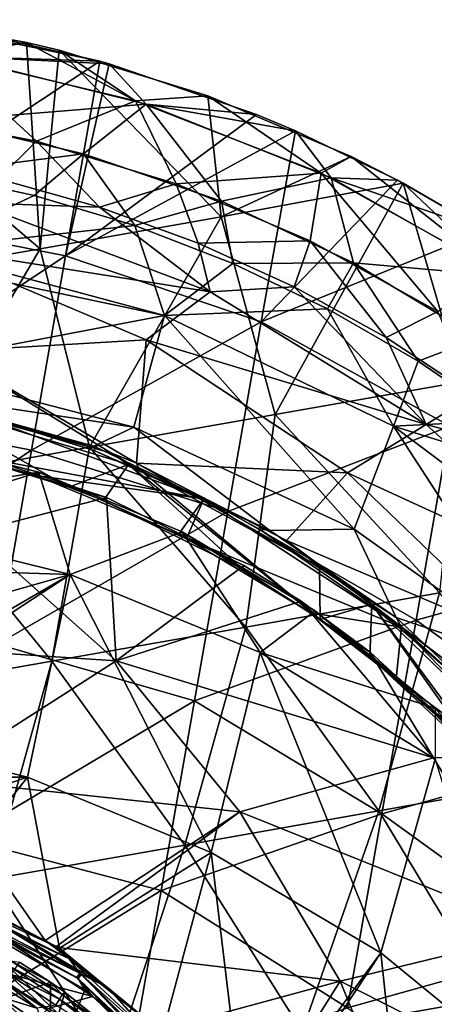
# Model space of a CAD drawing. Extents: x -65 to 803, y -691 to 80.
# Tile 280 of 281: x 753 to 771, y -98 to -56. Entities that reach past the tile are written whole.
import ezdxf

# ---------------------------------------------------------------- set-up
doc = ezdxf.new("R2010")
doc.units = 0
doc.header["$LTSCALE"] = 101.851852
for name, color, linetype in [('180', 7, 'CONTINUOUS'), ('182', 7, 'CONTINUOUS'), ('195', 7, 'CONTINUOUS'), ('196', 7, 'CONTINUOUS'), ('197', 7, 'CONTINUOUS'), ('228', 7, 'CONTINUOUS'), ('229', 7, 'CONTINUOUS'), ('230', 7, 'CONTINUOUS'), ('233', 7, 'CONTINUOUS'), ('241', 7, 'CONTINUOUS'), ('251', 7, 'CONTINUOUS'), ('253', 7, 'CONTINUOUS'), ('254', 7, 'CONTINUOUS'), ('256', 7, 'CONTINUOUS'), ('267', 7, 'CONTINUOUS'), ('310', 7, 'CONTINUOUS'), ('311', 7, 'CONTINUOUS'), ('312', 7, 'CONTINUOUS'), ('315', 7, 'CONTINUOUS'), ('323', 7, 'CONTINUOUS'), ('333', 7, 'CONTINUOUS'), ('335', 7, 'CONTINUOUS'), ('336', 7, 'CONTINUOUS'), ('338', 7, 'CONTINUOUS'), ('349', 7, 'CONTINUOUS')]:
    doc.layers.add(name, color=color, linetype=linetype)

msp = doc.modelspace()

# ---------------------------------------------------------------- linework, layer by layer
at = {"layer": '180', "color": 7, "linetype": 'CONTINUOUS'}
for points in [[(754.284, -98.248, -51.628), (751.953, -97.079, -54.253), (752.079, -96.803, -51.628), (754.284, -98.248, -51.628)], [(754.395, -98.041, -48.995), (752.079, -96.803, -51.628), (752.166, -96.584, -48.995), (754.395, -98.041, -48.995)], [(754.284, -98.248, -51.628), (752.079, -96.803, -51.628), (754.395, -98.041, -48.995), (754.284, -98.248, -51.628)], [(754.395, -98.041, -48.995), (752.166, -96.584, -48.995), (753.9, -97.512, -46.7), (754.395, -98.041, -48.995)], [(753.9, -97.512, -46.7), (752.166, -96.584, -48.995), (752.549, -96.642, -46.7), (753.9, -97.512, -46.7)], [(751.695, -97.357, -56.867), (751.953, -97.079, -54.253), (753.621, -98.599, -56.867), (751.695, -97.357, -56.867)], [(751.953, -97.079, -54.253), (754.129, -98.509, -54.253), (753.621, -98.599, -56.867), (751.953, -97.079, -54.253)], [(754.129, -98.509, -54.253), (751.953, -97.079, -54.253), (754.284, -98.248, -51.628), (754.129, -98.509, -54.253)], [(754.521, -97.952, -46.7), (754.395, -98.041, -48.995), (753.9, -97.512, -46.7), (754.521, -97.952, -46.7)], [(756.468, -99.711, -48.995), (754.284, -98.248, -51.628), (754.395, -98.041, -48.995), (756.468, -99.711, -48.995)], [(756.377, -99.436, -46.7), (754.395, -98.041, -48.995), (754.521, -97.952, -46.7), (756.377, -99.436, -46.7)], [(756.468, -99.711, -48.995), (754.395, -98.041, -48.995), (756.537, -99.577, -46.7), (756.468, -99.711, -48.995)], [(756.537, -99.577, -46.7), (754.395, -98.041, -48.995), (756.377, -99.436, -46.7), (756.537, -99.577, -46.7)], [(756.335, -99.904, -51.628), (754.129, -98.509, -54.253), (754.284, -98.248, -51.628), (756.335, -99.904, -51.628)], [(756.335, -99.904, -51.628), (754.284, -98.248, -51.628), (756.468, -99.711, -48.995), (756.335, -99.904, -51.628)]]:
    msp.add_3dface(points, dxfattribs=at)
at = {"layer": '182', "color": 7, "linetype": 'CONTINUOUS'}
for points in [[(753.9, -97.512, -46.7), (752.549, -96.642, -46.7), (751.246, -98.441, -46.7), (753.9, -97.512, -46.7)], [(753.9, -97.512, -46.7), (751.246, -98.441, -46.7), (753.888, -100.148, -46.7), (753.9, -97.512, -46.7)], [(754.521, -97.952, -46.7), (753.9, -97.512, -46.7), (753.888, -100.148, -46.7), (754.521, -97.952, -46.7)], [(756.377, -99.436, -46.7), (754.521, -97.952, -46.7), (753.888, -100.148, -46.7), (756.377, -99.436, -46.7)], [(751.246, -98.441, -46.7), (751.246, -100.95, -46.7), (753.888, -100.148, -46.7), (751.246, -98.441, -46.7)]]:
    msp.add_3dface(points, dxfattribs=at)
at = {"layer": '195', "color": 7, "linetype": 'CONTINUOUS'}
for points in [[(751.09, -97.272, -57.456), (751.695, -97.357, -56.867), (753.302, -98.65, -57.456), (751.09, -97.272, -57.456)], [(751.09, -97.272, -57.456), (753.302, -98.65, -57.456), (751.706, -98.146, -57.9), (751.09, -97.272, -57.456)], [(751.695, -97.357, -56.867), (753.621, -98.599, -56.867), (753.302, -98.65, -57.456), (751.695, -97.357, -56.867)], [(751.706, -98.146, -57.9), (753.302, -98.65, -57.456), (753.649, -99.45, -57.9), (751.706, -98.146, -57.9)]]:
    msp.add_3dface(points, dxfattribs=at)
at = {"layer": '196', "color": 7, "linetype": 'CONTINUOUS'}
for points in [[(751.177, -98.2, -59.7), (751.706, -98.146, -57.9), (753.028, -99.391, -59.7), (751.177, -98.2, -59.7)], [(751.706, -98.146, -57.9), (753.649, -99.45, -57.9), (753.028, -99.391, -59.7), (751.706, -98.146, -57.9)]]:
    msp.add_3dface(points, dxfattribs=at)
at = {"layer": '197', "color": 7, "linetype": 'CONTINUOUS'}
msp.add_3dface([(751.177, -98.2, -59.7), (753.028, -99.391, -59.7), (750.847, -98.562, -60.548), (751.177, -98.2, -59.7)], dxfattribs=at)
at = {"layer": '228', "color": 7, "linetype": 'CONTINUOUS'}
for points in [[(755.385, -97.85, 150.1), (749.51, -94.409, 150.1), (754.786, -99.412, 150.1), (755.385, -97.85, 150.1)], [(754.786, -99.412, 150.1), (749.51, -94.409, 150.1), (751.037, -96.928, 150.1), (754.786, -99.412, 150.1)], [(757.116, -99.291, 150.1), (755.385, -97.85, 150.1), (754.786, -99.412, 150.1), (757.116, -99.291, 150.1)]]:
    msp.add_3dface(points, dxfattribs=at)
at = {"layer": '229', "color": 7, "linetype": 'CONTINUOUS'}
for points in [[(747.692, -93.21, 132.337), (747.617, -93.431, 141.223), (755.103, -97.347, 141.223), (747.692, -93.21, 132.337)], [(747.617, -93.431, 141.223), (749.51, -94.409, 150.1), (755.103, -97.347, 141.223), (747.617, -93.431, 141.223)], [(755.241, -97.16, 132.337), (749.427, -93.617, 123.451), (747.692, -93.21, 132.337), (755.241, -97.16, 132.337)], [(755.241, -97.16, 132.337), (747.692, -93.21, 132.337), (755.103, -97.347, 141.223), (755.241, -97.16, 132.337)], [(749.007, -93.38, 121.076), (749.427, -93.617, 123.451), (753.659, -95.691, 119.851), (749.007, -93.38, 121.076)], [(749.427, -93.617, 123.451), (756.382, -97.746, 123.451), (753.659, -95.691, 119.851), (749.427, -93.617, 123.451)], [(756.382, -97.746, 123.451), (749.427, -93.617, 123.451), (755.241, -97.16, 132.337), (756.382, -97.746, 123.451)], [(749.51, -94.409, 150.1), (755.385, -97.85, 150.1), (755.103, -97.347, 141.223), (749.51, -94.409, 150.1)], [(753.659, -95.691, 119.851), (756.382, -97.746, 123.451), (754.118, -95.981, 119.74), (753.659, -95.691, 119.851)], [(754.118, -95.981, 119.74), (756.382, -97.746, 123.451), (758.639, -99.604, 118.729), (754.118, -95.981, 119.74)], [(755.241, -97.16, 132.337), (755.103, -97.347, 141.223), (761.068, -103.33, 141.223), (755.241, -97.16, 132.337)], [(761.256, -103.192, 132.337), (756.382, -97.746, 123.451), (755.241, -97.16, 132.337), (761.256, -103.192, 132.337)], [(761.256, -103.192, 132.337), (755.241, -97.16, 132.337), (761.068, -103.33, 141.223), (761.256, -103.192, 132.337)], [(755.385, -97.85, 150.1), (757.116, -99.291, 150.1), (755.103, -97.347, 141.223), (755.385, -97.85, 150.1)], [(757.116, -99.291, 150.1), (760.241, -102.628, 150.1), (755.103, -97.347, 141.223), (757.116, -99.291, 150.1)], [(755.103, -97.347, 141.223), (760.241, -102.628, 150.1), (761.068, -103.33, 141.223), (755.103, -97.347, 141.223)], [(756.382, -97.746, 123.451), (761.884, -103.674, 123.451), (758.639, -99.604, 118.729), (756.382, -97.746, 123.451)], [(761.884, -103.674, 123.451), (756.382, -97.746, 123.451), (761.256, -103.192, 132.337), (761.884, -103.674, 123.451)]]:
    msp.add_3dface(points, dxfattribs=at)
at = {"layer": '230', "color": 7, "linetype": 'CONTINUOUS'}
for points in [[(751.618, -62.527, 57.492), (750.571, -63.573, 67.886), (756.023, -63.756, 57.495), (751.618, -62.527, 57.492)], [(750.571, -63.573, 67.886), (748.47, -65.492, 79.32), (760.843, -67.449, 69.123), (750.571, -63.573, 67.886)], [(750.571, -63.573, 67.886), (760.843, -67.449, 69.123), (756.023, -63.756, 57.495), (750.571, -63.573, 67.886)], [(756.023, -63.756, 57.495), (760.843, -67.449, 69.123), (760.328, -65.325, 57.497), (756.023, -63.756, 57.495)], [(748.47, -65.492, 79.32), (749.353, -70.042, 91.706), (758.061, -69.54, 81.429), (748.47, -65.492, 79.32)], [(748.47, -65.492, 79.32), (758.061, -69.54, 81.429), (760.843, -67.449, 69.123), (748.47, -65.492, 79.32)], [(760.328, -65.325, 57.497), (760.843, -67.449, 69.123), (764.5, -67.225, 57.499), (760.328, -65.325, 57.497)], [(760.843, -67.449, 69.123), (770.256, -73.222, 70.092), (764.5, -67.225, 57.499), (760.843, -67.449, 69.123)], [(764.5, -67.225, 57.499), (770.256, -73.222, 70.092), (768.504, -69.437, 57.501), (764.5, -67.225, 57.499)], [(760.843, -67.449, 69.123), (758.061, -69.54, 81.429), (770.256, -73.222, 70.092), (760.843, -67.449, 69.123)], [(768.504, -69.437, 57.501), (770.256, -73.222, 70.092), (772.313, -71.945, 57.502), (768.504, -69.437, 57.501)], [(749.353, -70.042, 91.706), (757.638, -74.914, 94.328), (758.061, -69.54, 81.429), (749.353, -70.042, 91.706)], [(758.061, -69.54, 81.429), (757.638, -74.914, 94.328), (766.831, -75.335, 83.15), (758.061, -69.54, 81.429)], [(758.061, -69.54, 81.429), (766.831, -75.335, 83.15), (770.256, -73.222, 70.092), (758.061, -69.54, 81.429)], [(756.526, -74.458, 94.586), (749.353, -70.042, 91.706), (747.305, -71.829, 96.873), (756.526, -74.458, 94.586)], [(757.638, -74.914, 94.328), (749.353, -70.042, 91.706), (756.526, -74.458, 94.586), (757.638, -74.914, 94.328)], [(772.313, -71.945, 57.502), (770.256, -73.222, 70.092), (775.923, -74.745, 57.504), (772.313, -71.945, 57.502)], [(770.256, -73.222, 70.092), (766.831, -75.335, 83.15), (778.444, -80.67, 70.817), (770.256, -73.222, 70.092)], [(770.256, -73.222, 70.092), (778.444, -80.67, 70.817), (775.923, -74.745, 57.504), (770.256, -73.222, 70.092)], [(749.82, -74.277, 99.715), (750.489, -77.927, 104.899), (756.338, -76.4, 98.143), (749.82, -74.277, 99.715)], [(766.831, -75.335, 83.15), (757.638, -74.914, 94.328), (764.163, -78.282, 92.891), (766.831, -75.335, 83.15)], [(774.441, -82.652, 84.486), (766.831, -75.335, 83.15), (764.163, -78.282, 92.891), (774.441, -82.652, 84.486)], [(766.831, -75.335, 83.15), (774.441, -82.652, 84.486), (778.444, -80.67, 70.817), (766.831, -75.335, 83.15)], [(750.489, -77.927, 104.899), (756.746, -83.521, 107.414), (756.338, -76.4, 98.143), (750.489, -77.927, 104.899)], [(756.338, -76.4, 98.143), (756.746, -83.521, 107.414), (762.318, -79.36, 96.82), (756.338, -76.4, 98.143)], [(756.746, -83.521, 107.414), (750.489, -77.927, 104.899), (742.914, -82.6, 114.623), (756.746, -83.521, 107.414)], [(771.369, -83.702, 91.474), (774.441, -82.652, 84.486), (764.163, -78.282, 92.891), (771.369, -83.702, 91.474)], [(762.318, -79.36, 96.82), (756.746, -83.521, 107.414), (764.804, -80.926, 96.303), (762.318, -79.36, 96.82)], [(764.804, -80.926, 96.303), (756.746, -83.521, 107.414), (770.573, -87.736, 97.905), (764.804, -80.926, 96.303)], [(764.804, -80.926, 96.303), (770.573, -87.736, 97.905), (767.816, -83.138, 95.705), (764.804, -80.926, 96.303)], [(748.726, -88.662, 117.605), (756.746, -83.521, 107.414), (742.914, -82.6, 114.623), (748.726, -88.662, 117.605)], [(767.816, -83.138, 95.705), (770.573, -87.736, 97.905), (772.787, -87.729, 94.79), (767.816, -83.138, 95.705)], [(762.13, -90.091, 109.402), (756.746, -83.521, 107.414), (748.726, -88.662, 117.605), (762.13, -90.091, 109.402)], [(756.746, -83.521, 107.414), (762.13, -90.091, 109.402), (770.573, -87.736, 97.905), (756.746, -83.521, 107.414)], [(770.573, -87.736, 97.905), (762.13, -90.091, 109.402), (775.213, -95.353, 99.099), (770.573, -87.736, 97.905)], [(770.573, -87.736, 97.905), (775.213, -95.353, 99.099), (772.787, -87.729, 94.79), (770.573, -87.736, 97.905)], [(749.007, -93.38, 121.076), (753.659, -95.691, 119.851), (748.726, -88.662, 117.605), (749.007, -93.38, 121.076)], [(753.659, -95.691, 119.851), (762.13, -90.091, 109.402), (748.726, -88.662, 117.605), (753.659, -95.691, 119.851)], [(753.659, -95.691, 119.851), (754.118, -95.981, 119.74), (762.13, -90.091, 109.402), (753.659, -95.691, 119.851)], [(754.118, -95.981, 119.74), (766.511, -97.473, 110.866), (762.13, -90.091, 109.402), (754.118, -95.981, 119.74)], [(762.13, -90.091, 109.402), (766.511, -97.473, 110.866), (775.213, -95.353, 99.099), (762.13, -90.091, 109.402)], [(775.213, -95.353, 99.099), (766.511, -97.473, 110.866), (778.618, -103.62, 99.912), (775.213, -95.353, 99.099)], [(754.118, -95.981, 119.74), (758.639, -99.604, 118.729), (766.511, -97.473, 110.866), (754.118, -95.981, 119.74)], [(758.639, -99.604, 118.729), (762.333, -104.084, 118.032), (766.511, -97.473, 110.866), (758.639, -99.604, 118.729)], [(762.333, -104.084, 118.032), (769.783, -105.474, 111.78), (766.511, -97.473, 110.866), (762.333, -104.084, 118.032)], [(766.511, -97.473, 110.866), (769.783, -105.474, 111.78), (778.618, -103.62, 99.912), (766.511, -97.473, 110.866)]]:
    msp.add_3dface(points, dxfattribs=at)
at = {"layer": '233', "color": 7, "linetype": 'CONTINUOUS'}
for points in [[(749.82, -74.277, 99.715), (756.338, -76.4, 98.143), (749.756, -74.44, 99.619), (749.82, -74.277, 99.715)], [(749.756, -74.44, 99.619), (756.338, -76.4, 98.143), (754.694, -75.95, 98.414), (749.756, -74.44, 99.619)], [(754.694, -75.95, 98.414), (756.338, -76.4, 98.143), (756.195, -76.531, 98.063), (754.694, -75.95, 98.414)], [(756.338, -76.4, 98.143), (762.318, -79.36, 96.82), (756.195, -76.531, 98.063), (756.338, -76.4, 98.143)], [(756.195, -76.531, 98.063), (762.318, -79.36, 96.82), (762.257, -79.527, 96.718), (756.195, -76.531, 98.063)], [(762.318, -79.36, 96.82), (764.804, -80.926, 96.303), (762.257, -79.527, 96.718), (762.318, -79.36, 96.82)], [(762.257, -79.527, 96.718), (764.804, -80.926, 96.303), (765.638, -81.717, 96.018), (762.257, -79.527, 96.718)], [(764.804, -80.926, 96.303), (767.816, -83.138, 95.705), (765.638, -81.717, 96.018), (764.804, -80.926, 96.303)], [(765.638, -81.717, 96.018), (767.816, -83.138, 95.705), (767.797, -83.348, 95.592), (765.638, -81.717, 96.018)], [(767.816, -83.138, 95.705), (772.787, -87.729, 94.79), (767.797, -83.348, 95.592), (767.816, -83.138, 95.705)], [(767.797, -83.348, 95.592), (772.787, -87.729, 94.79), (772.727, -87.922, 94.685), (767.797, -83.348, 95.592)]]:
    msp.add_3dface(points, dxfattribs=at)
at = {"layer": '241', "color": 7, "linetype": 'CONTINUOUS'}
for points in [[(756.526, -74.458, 94.586), (747.305, -71.829, 96.873), (747.94, -72.129, 96.604), (756.526, -74.458, 94.586)], [(757.293, -74.963, 94.302), (756.526, -74.458, 94.586), (747.94, -72.129, 96.604), (757.293, -74.963, 94.302)], [(757.638, -74.914, 94.328), (756.526, -74.458, 94.586), (757.734, -75.15, 94.2), (757.638, -74.914, 94.328)], [(757.734, -75.15, 94.2), (756.526, -74.458, 94.586), (757.293, -74.963, 94.302), (757.734, -75.15, 94.2)], [(764.163, -78.282, 92.891), (757.638, -74.914, 94.328), (765.608, -79.425, 92.485), (764.163, -78.282, 92.891)], [(765.608, -79.425, 92.485), (757.638, -74.914, 94.328), (757.734, -75.15, 94.2), (765.608, -79.425, 92.485)], [(771.369, -83.702, 91.474), (764.163, -78.282, 92.891), (767.89, -81.05, 92.026), (771.369, -83.702, 91.474)], [(767.89, -81.05, 92.026), (764.163, -78.282, 92.891), (765.608, -79.425, 92.485), (767.89, -81.05, 92.026)], [(772.623, -85.134, 91.14), (771.369, -83.702, 91.474), (767.89, -81.05, 92.026), (772.623, -85.134, 91.14)]]:
    msp.add_3dface(points, dxfattribs=at)
at = {"layer": '251', "color": 7, "linetype": 'CONTINUOUS'}
for points in [[(749.756, -74.44, 99.619), (754.694, -75.95, 98.414), (747.94, -72.129, 96.604), (749.756, -74.44, 99.619)], [(754.694, -75.95, 98.414), (757.293, -74.963, 94.302), (747.94, -72.129, 96.604), (754.694, -75.95, 98.414)], [(754.694, -75.95, 98.414), (756.195, -76.531, 98.063), (757.293, -74.963, 94.302), (754.694, -75.95, 98.414)], [(756.195, -76.531, 98.063), (762.257, -79.527, 96.718), (757.293, -74.963, 94.302), (756.195, -76.531, 98.063)], [(762.257, -79.527, 96.718), (765.638, -81.717, 96.018), (757.293, -74.963, 94.302), (762.257, -79.527, 96.718)], [(765.638, -81.717, 96.018), (757.734, -75.15, 94.2), (757.293, -74.963, 94.302), (765.638, -81.717, 96.018)], [(765.638, -81.717, 96.018), (765.608, -79.425, 92.485), (757.734, -75.15, 94.2), (765.638, -81.717, 96.018)], [(765.638, -81.717, 96.018), (767.89, -81.05, 92.026), (765.608, -79.425, 92.485), (765.638, -81.717, 96.018)], [(765.638, -81.717, 96.018), (767.797, -83.348, 95.592), (767.89, -81.05, 92.026), (765.638, -81.717, 96.018)], [(767.797, -83.348, 95.592), (772.727, -87.922, 94.685), (767.89, -81.05, 92.026), (767.797, -83.348, 95.592)], [(772.727, -87.922, 94.685), (774.07, -89.426, 94.455), (767.89, -81.05, 92.026), (772.727, -87.922, 94.685)], [(774.07, -89.426, 94.455), (776.319, -89.201, 90.515), (767.89, -81.05, 92.026), (774.07, -89.426, 94.455)], [(776.319, -89.201, 90.515), (772.623, -85.134, 91.14), (767.89, -81.05, 92.026), (776.319, -89.201, 90.515)]]:
    msp.add_3dface(points, dxfattribs=at)
at = {"layer": '253', "color": 7, "linetype": 'CONTINUOUS'}
for points in [[(747.05, -59.679, 57.389), (751.618, -62.527, 57.492), (753.285, -60.891, 57.389), (747.05, -59.679, 57.389)], [(751.618, -62.527, 57.492), (756.023, -63.756, 57.495), (753.285, -60.891, 57.389), (751.618, -62.527, 57.492)], [(753.285, -60.891, 57.389), (756.023, -63.756, 57.495), (759.358, -62.748, 57.389), (753.285, -60.891, 57.389)], [(756.023, -63.756, 57.495), (760.328, -65.325, 57.497), (759.358, -62.748, 57.389), (756.023, -63.756, 57.495)], [(759.358, -62.748, 57.389), (760.328, -65.325, 57.497), (765.204, -65.229, 57.389), (759.358, -62.748, 57.389)], [(760.328, -65.325, 57.497), (764.5, -67.225, 57.499), (765.204, -65.229, 57.389), (760.328, -65.325, 57.497)], [(764.5, -67.225, 57.499), (768.504, -69.437, 57.501), (765.204, -65.229, 57.389), (764.5, -67.225, 57.499)], [(765.204, -65.229, 57.389), (768.504, -69.437, 57.501), (770.759, -68.308, 57.389), (765.204, -65.229, 57.389)], [(768.504, -69.437, 57.501), (772.313, -71.945, 57.502), (770.759, -68.308, 57.389), (768.504, -69.437, 57.501)]]:
    msp.add_3dface(points, dxfattribs=at)
at = {"layer": '254', "color": 7, "linetype": 'CONTINUOUS'}
for points in [[(752.844, -56.593, 53.2), (747.622, -55.639, 53.2), (749.163, -57.112, 56.093), (752.844, -56.593, 53.2)], [(757.596, -59.133, 56.093), (752.844, -56.593, 53.2), (749.163, -57.112, 56.093), (757.596, -59.133, 56.093)], [(754.272, -56.932, 53.2), (752.844, -56.593, 53.2), (757.596, -59.133, 56.093), (754.272, -56.932, 53.2)], [(760.751, -58.912, 53.2), (754.272, -56.932, 53.2), (757.596, -59.133, 56.093), (760.751, -58.912, 53.2)], [(747.05, -59.679, 57.389), (753.285, -60.891, 57.389), (749.163, -57.112, 56.093), (747.05, -59.679, 57.389)], [(753.285, -60.891, 57.389), (757.596, -59.133, 56.093), (749.163, -57.112, 56.093), (753.285, -60.891, 57.389)], [(753.285, -60.891, 57.389), (759.358, -62.748, 57.389), (757.596, -59.133, 56.093), (753.285, -60.891, 57.389)], [(765.675, -62.284, 56.093), (760.751, -58.912, 53.2), (757.596, -59.133, 56.093), (765.675, -62.284, 56.093)], [(759.358, -62.748, 57.389), (765.675, -62.284, 56.093), (757.596, -59.133, 56.093), (759.358, -62.748, 57.389)], [(766.988, -61.56, 53.2), (760.751, -58.912, 53.2), (765.675, -62.284, 56.093), (766.988, -61.56, 53.2)], [(773.25, -66.505, 56.093), (766.988, -61.56, 53.2), (765.675, -62.284, 56.093), (773.25, -66.505, 56.093)], [(769.248, -62.717, 53.2), (766.988, -61.56, 53.2), (773.25, -66.505, 56.093), (769.248, -62.717, 53.2)], [(759.358, -62.748, 57.389), (765.204, -65.229, 57.389), (765.675, -62.284, 56.093), (759.358, -62.748, 57.389)], [(765.204, -65.229, 57.389), (770.759, -68.308, 57.389), (765.675, -62.284, 56.093), (765.204, -65.229, 57.389)], [(770.759, -68.308, 57.389), (773.25, -66.505, 56.093), (765.675, -62.284, 56.093), (770.759, -68.308, 57.389)], [(772.917, -64.845, 53.2), (769.248, -62.717, 53.2), (773.25, -66.505, 56.093), (772.917, -64.845, 53.2)]]:
    msp.add_3dface(points, dxfattribs=at)
at = {"layer": '256', "color": 7, "linetype": 'CONTINUOUS'}
for points in [[(747.622, -55.639, 53.2), (752.844, -56.593, 53.2), (744.636, -58.097, 53.2), (747.622, -55.639, 53.2)], [(752.844, -56.593, 53.2), (753.44, -65.571, 53.2), (744.636, -58.097, 53.2), (752.844, -56.593, 53.2)], [(752.844, -56.593, 53.2), (754.272, -56.932, 53.2), (753.44, -65.571, 53.2), (752.844, -56.593, 53.2)], [(754.272, -56.932, 53.2), (761.325, -64.181, 53.2), (753.44, -65.571, 53.2), (754.272, -56.932, 53.2)], [(754.272, -56.932, 53.2), (760.751, -58.912, 53.2), (761.325, -64.181, 53.2), (754.272, -56.932, 53.2)], [(753.44, -65.571, 53.2), (745.555, -66.961, 53.2), (744.636, -58.097, 53.2), (753.44, -65.571, 53.2)], [(760.751, -58.912, 53.2), (766.988, -61.56, 53.2), (761.325, -64.181, 53.2), (760.751, -58.912, 53.2)], [(766.988, -61.56, 53.2), (769.248, -62.717, 53.2), (761.325, -64.181, 53.2), (766.988, -61.56, 53.2)], [(769.248, -62.717, 53.2), (763.682, -72.791, 53.2), (761.325, -64.181, 53.2), (769.248, -62.717, 53.2)], [(769.248, -62.717, 53.2), (771.77, -71.365, 53.2), (763.682, -72.791, 53.2), (769.248, -62.717, 53.2)], [(769.248, -62.717, 53.2), (772.917, -64.845, 53.2), (771.77, -71.365, 53.2), (769.248, -62.717, 53.2)], [(761.325, -64.181, 53.2), (755.594, -74.218, 53.2), (753.44, -65.571, 53.2), (761.325, -64.181, 53.2)], [(763.682, -72.791, 53.2), (755.594, -74.218, 53.2), (761.325, -64.181, 53.2), (763.682, -72.791, 53.2)], [(753.44, -65.571, 53.2), (747.506, -75.644, 53.2), (745.555, -66.961, 53.2), (753.44, -65.571, 53.2)], [(755.594, -74.218, 53.2), (747.506, -75.644, 53.2), (753.44, -65.571, 53.2), (755.594, -74.218, 53.2)], [(771.77, -71.365, 53.2), (770.826, -80.558, 53.2), (763.682, -72.791, 53.2), (771.77, -71.365, 53.2)], [(763.682, -72.791, 53.2), (762.392, -82.045, 53.2), (755.594, -74.218, 53.2), (763.682, -72.791, 53.2)], [(770.826, -80.558, 53.2), (762.392, -82.045, 53.2), (763.682, -72.791, 53.2), (770.826, -80.558, 53.2)], [(755.594, -74.218, 53.2), (753.958, -83.532, 53.2), (747.506, -75.644, 53.2), (755.594, -74.218, 53.2)], [(762.392, -82.045, 53.2), (753.958, -83.532, 53.2), (755.594, -74.218, 53.2), (762.392, -82.045, 53.2)], [(753.958, -83.532, 53.2), (745.524, -85.019, 53.2), (747.506, -75.644, 53.2), (753.958, -83.532, 53.2)], [(770.826, -80.558, 53.2), (768.185, -90.05, 53.2), (762.392, -82.045, 53.2), (770.826, -80.558, 53.2)], [(776.627, -88.561, 53.2), (768.185, -90.05, 53.2), (770.826, -80.558, 53.2), (776.627, -88.561, 53.2)], [(762.392, -82.045, 53.2), (759.743, -91.538, 53.2), (753.958, -83.532, 53.2), (762.392, -82.045, 53.2)], [(768.185, -90.05, 53.2), (759.743, -91.538, 53.2), (762.392, -82.045, 53.2), (768.185, -90.05, 53.2)], [(753.958, -83.532, 53.2), (751.301, -93.027, 53.2), (745.524, -85.019, 53.2), (753.958, -83.532, 53.2)], [(759.743, -91.538, 53.2), (751.301, -93.027, 53.2), (753.958, -83.532, 53.2), (759.743, -91.538, 53.2)], [(776.627, -88.561, 53.2), (773.106, -98.208, 53.2), (768.185, -90.05, 53.2), (776.627, -88.561, 53.2)], [(768.185, -90.05, 53.2), (764.851, -99.664, 53.2), (759.743, -91.538, 53.2), (768.185, -90.05, 53.2)], [(773.106, -98.208, 53.2), (764.851, -99.664, 53.2), (768.185, -90.05, 53.2), (773.106, -98.208, 53.2)], [(759.743, -91.538, 53.2), (756.597, -101.119, 53.2), (751.301, -93.027, 53.2), (759.743, -91.538, 53.2)], [(764.851, -99.664, 53.2), (756.597, -101.119, 53.2), (759.743, -91.538, 53.2), (764.851, -99.664, 53.2)], [(756.597, -101.119, 53.2), (748.342, -102.575, 53.2), (751.301, -93.027, 53.2), (756.597, -101.119, 53.2)], [(773.106, -98.208, 53.2), (767.111, -108.292, 53.2), (764.851, -99.664, 53.2), (773.106, -98.208, 53.2)], [(775.57, -106.8, 53.2), (767.111, -108.292, 53.2), (773.106, -98.208, 53.2), (775.57, -106.8, 53.2)]]:
    msp.add_3dface(points, dxfattribs=at)
at = {"layer": '267', "color": 7, "linetype": 'CONTINUOUS'}
msp.add_3dface([(754.786, -99.412, 150.1), (751.037, -96.928, 150.1), (748.562, -105.545, 152.128), (754.786, -99.412, 150.1)], dxfattribs=at)
at = {"layer": '310', "color": 7, "linetype": 'CONTINUOUS'}
for points in [[(751.229, -95.22, -44.7), (755.742, -98.128, -44.7), (750.863, -96.834, -44.7), (751.229, -95.22, -44.7)], [(750.863, -96.834, -44.7), (755.742, -98.128, -44.7), (753.781, -98.652, -44.7), (750.863, -96.834, -44.7)], [(755.742, -98.128, -44.7), (759.079, -101.254, -44.7), (753.781, -98.652, -44.7), (755.742, -98.128, -44.7)]]:
    msp.add_3dface(points, dxfattribs=at)
at = {"layer": '311', "color": 7, "linetype": 'CONTINUOUS'}
for points in [[(754.696, -96.485, -18.051), (747.453, -92.885, -18.051), (754.286, -96.037, -12.632), (754.696, -96.485, -18.051)], [(747.453, -92.885, -18.051), (754.696, -96.485, -18.051), (747.618, -93.185, -26.937), (747.453, -92.885, -18.051)], [(754.286, -96.037, -12.632), (747.453, -92.885, -18.051), (749.13, -93.332, -12.224), (754.286, -96.037, -12.632)], [(747.618, -93.185, -26.937), (755.177, -97.113, -26.937), (747.543, -93.405, -35.823), (747.618, -93.185, -26.937)], [(755.04, -97.301, -35.823), (751.229, -95.22, -44.7), (747.543, -93.405, -35.823), (755.04, -97.301, -35.823)], [(755.177, -97.113, -26.937), (755.04, -97.301, -35.823), (747.543, -93.405, -35.823), (755.177, -97.113, -26.937)], [(747.618, -93.185, -26.937), (754.696, -96.485, -18.051), (755.177, -97.113, -26.937), (747.618, -93.185, -26.937)], [(755.742, -98.128, -44.7), (751.229, -95.22, -44.7), (755.04, -97.301, -35.823), (755.742, -98.128, -44.7)], [(758.766, -99.73, -13.329), (754.696, -96.485, -18.051), (754.286, -96.037, -12.632), (758.766, -99.73, -13.329)], [(760.624, -101.988, -18.051), (754.696, -96.485, -18.051), (758.766, -99.73, -13.329), (760.624, -101.988, -18.051)], [(754.696, -96.485, -18.051), (760.624, -101.988, -18.051), (755.177, -97.113, -26.937), (754.696, -96.485, -18.051)], [(755.177, -97.113, -26.937), (761.21, -103.129, -26.937), (755.04, -97.301, -35.823), (755.177, -97.113, -26.937)], [(761.022, -103.267, -35.823), (755.742, -98.128, -44.7), (755.04, -97.301, -35.823), (761.022, -103.267, -35.823)], [(761.21, -103.129, -26.937), (761.022, -103.267, -35.823), (755.04, -97.301, -35.823), (761.21, -103.129, -26.937)], [(755.177, -97.113, -26.937), (760.624, -101.988, -18.051), (761.21, -103.129, -26.937), (755.177, -97.113, -26.937)], [(759.079, -101.254, -44.7), (755.742, -98.128, -44.7), (761.022, -103.267, -35.823), (759.079, -101.254, -44.7)]]:
    msp.add_3dface(points, dxfattribs=at)
at = {"layer": '312', "color": 7, "linetype": 'CONTINUOUS'}
for points in [[(753.188, -63.25, 47.89), (748.156, -65.602, 32.794), (748.741, -62.286, 47.89), (753.188, -63.25, 47.89)], [(757.569, -64.563, 47.89), (748.156, -65.602, 32.794), (753.188, -63.25, 47.89), (757.569, -64.563, 47.89)], [(758.862, -68.478, 33.211), (748.156, -65.602, 32.794), (757.569, -64.563, 47.89), (758.862, -68.478, 33.211)], [(761.838, -66.214, 47.891), (758.862, -68.478, 33.211), (757.569, -64.563, 47.89), (761.838, -66.214, 47.891)], [(748.156, -65.602, 32.794), (758.862, -68.478, 33.211), (748.05, -66.202, 30.738), (748.156, -65.602, 32.794)], [(758.862, -68.478, 33.211), (747.259, -70.69, 18.395), (748.05, -66.202, 30.738), (758.862, -68.478, 33.211)], [(765.958, -68.189, 47.891), (758.862, -68.478, 33.211), (761.838, -66.214, 47.891), (765.958, -68.189, 47.891)], [(757.518, -73.347, 18.893), (747.259, -70.69, 18.395), (758.862, -68.478, 33.211), (757.518, -73.347, 18.893)], [(767.113, -77.785, 19.808), (757.518, -73.347, 18.893), (758.862, -68.478, 33.211), (767.113, -77.785, 19.808)], [(768.83, -73.292, 33.91), (758.862, -68.478, 33.211), (765.958, -68.189, 47.891), (768.83, -73.292, 33.91)], [(768.83, -73.292, 33.91), (767.113, -77.785, 19.808), (758.862, -68.478, 33.211), (768.83, -73.292, 33.91)], [(769.906, -70.472, 47.892), (768.83, -73.292, 33.91), (765.958, -68.189, 47.891), (769.906, -70.472, 47.892)], [(747.259, -70.69, 18.395), (757.518, -73.347, 18.893), (747.067, -71.78, 15.953), (747.259, -70.69, 18.395)], [(773.672, -73.058, 47.892), (768.83, -73.292, 33.91), (769.906, -70.472, 47.892), (773.672, -73.058, 47.892)], [(747.067, -71.78, 15.953), (757.518, -73.347, 18.893), (755.775, -74.165, 15.814), (747.067, -71.78, 15.953)], [(775.718, -83.929, 20.914), (767.113, -77.785, 19.808), (768.83, -73.292, 33.91), (775.718, -83.929, 20.914)], [(777.227, -75.927, 47.893), (768.83, -73.292, 33.91), (773.672, -73.058, 47.892), (777.227, -75.927, 47.893)], [(777.699, -79.926, 34.583), (775.718, -83.929, 20.914), (768.83, -73.292, 33.91), (777.699, -79.926, 34.583)], [(777.699, -79.926, 34.583), (768.83, -73.292, 33.91), (777.227, -75.927, 47.893), (777.699, -79.926, 34.583)], [(746.741, -73.628, 12.16), (753.386, -75.308, 12.068), (746.242, -76.454, 7.039), (746.741, -73.628, 12.16)], [(755.775, -74.165, 15.814), (757.518, -73.347, 18.893), (763.436, -77.84, 15.396), (755.775, -74.165, 15.814)], [(757.518, -73.347, 18.893), (767.113, -77.785, 19.808), (763.436, -77.84, 15.396), (757.518, -73.347, 18.893)], [(754.749, -79.752, 5.488), (746.042, -77.59, 5.173), (753.386, -75.308, 12.068), (754.749, -79.752, 5.488)], [(753.386, -75.308, 12.068), (746.042, -77.59, 5.173), (746.242, -76.454, 7.039), (753.386, -75.308, 12.068)], [(759.631, -77.899, 11.785), (754.749, -79.752, 5.488), (753.386, -75.308, 12.068), (759.631, -77.899, 11.785)], [(746.042, -77.59, 5.173), (754.749, -79.752, 5.488), (745.71, -79.474, 2.285), (746.042, -77.59, 5.173)], [(763.017, -83.157, 6.301), (754.749, -79.752, 5.488), (759.631, -77.899, 11.785), (763.017, -83.157, 6.301)], [(765.419, -81.347, 11.303), (763.017, -83.157, 6.301), (759.631, -77.899, 11.785), (765.419, -81.347, 11.303)], [(763.436, -77.84, 15.396), (767.113, -77.785, 19.808), (768.937, -81.632, 14.844), (763.436, -77.84, 15.396)], [(767.113, -77.785, 19.808), (775.718, -83.929, 20.914), (768.937, -81.632, 14.844), (767.113, -77.785, 19.808)], [(745.71, -79.474, 2.285), (754.749, -79.752, 5.488), (745.18, -82.478, -1.87), (745.71, -79.474, 2.285)], [(744.476, -86.474, -6.688), (744.621, -85.653, -5.755), (754.749, -79.752, 5.488), (744.476, -86.474, -6.688)], [(752.896, -88.587, -6.38), (744.476, -86.474, -6.688), (754.749, -79.752, 5.488), (752.896, -88.587, -6.38)], [(754.749, -79.752, 5.488), (744.621, -85.653, -5.755), (745.18, -82.478, -1.87), (754.749, -79.752, 5.488)], [(760.896, -91.859, -5.466), (752.896, -88.587, -6.38), (754.749, -79.752, 5.488), (760.896, -91.859, -5.466)], [(763.017, -83.157, 6.301), (760.896, -91.859, -5.466), (754.749, -79.752, 5.488), (763.017, -83.157, 6.301)], [(770.641, -85.582, 10.61), (763.017, -83.157, 6.301), (765.419, -81.347, 11.303), (770.641, -85.582, 10.61)], [(768.937, -81.632, 14.844), (775.718, -83.929, 20.914), (774.668, -87, 13.926), (768.937, -81.632, 14.844)], [(768.279, -96.24, -4.002), (760.896, -91.859, -5.466), (763.017, -83.157, 6.301), (768.279, -96.24, -4.002)], [(770.634, -87.796, 7.495), (768.279, -96.24, -4.002), (763.017, -83.157, 6.301), (770.634, -87.796, 7.495)], [(770.634, -87.796, 7.495), (763.017, -83.157, 6.301), (770.641, -85.582, 10.61), (770.634, -87.796, 7.495)], [(744.476, -86.474, -6.688), (752.896, -88.587, -6.38), (744.103, -88.586, -8.967), (744.476, -86.474, -6.688)], [(774.848, -101.624, -2.014), (768.279, -96.24, -4.002), (770.634, -87.796, 7.495), (774.848, -101.624, -2.014)], [(752.896, -88.587, -6.38), (743.547, -91.742, -12.092), (744.103, -88.586, -8.967), (752.896, -88.587, -6.38)], [(749.13, -93.332, -12.224), (743.547, -91.742, -12.092), (752.896, -88.587, -6.38), (749.13, -93.332, -12.224)], [(754.286, -96.037, -12.632), (749.13, -93.332, -12.224), (752.896, -88.587, -6.38), (754.286, -96.037, -12.632)], [(754.286, -96.037, -12.632), (752.896, -88.587, -6.38), (760.896, -91.859, -5.466), (754.286, -96.037, -12.632)], [(758.766, -99.73, -13.329), (754.286, -96.037, -12.632), (760.896, -91.859, -5.466), (758.766, -99.73, -13.329)], [(762.389, -104.252, -14.34), (758.766, -99.73, -13.329), (760.896, -91.859, -5.466), (762.389, -104.252, -14.34)], [(762.389, -104.252, -14.34), (760.896, -91.859, -5.466), (768.279, -96.24, -4.002), (762.389, -104.252, -14.34)], [(762.679, -104.711, -14.451), (762.389, -104.252, -14.34), (768.279, -96.24, -4.002), (762.679, -104.711, -14.451)], [(762.679, -104.711, -14.451), (768.279, -96.24, -4.002), (769.708, -109.644, -12.205), (762.679, -104.711, -14.451)], [(768.279, -96.24, -4.002), (774.848, -101.624, -2.014), (769.708, -109.644, -12.205), (768.279, -96.24, -4.002)]]:
    msp.add_3dface(points, dxfattribs=at)
at = {"layer": '315', "color": 7, "linetype": 'CONTINUOUS'}
for points in [[(753.386, -75.308, 12.068), (746.741, -73.628, 12.16), (753.264, -75.454, 12.162), (753.386, -75.308, 12.068)], [(753.264, -75.454, 12.162), (746.741, -73.628, 12.16), (749.8, -74.456, 12.232), (753.264, -75.454, 12.162)], [(759.465, -78.015, 11.883), (753.386, -75.308, 12.068), (753.264, -75.454, 12.162), (759.465, -78.015, 11.883)], [(759.631, -77.899, 11.785), (753.386, -75.308, 12.068), (759.465, -78.015, 11.883), (759.631, -77.899, 11.785)], [(759.822, -78.195, 11.86), (759.631, -77.899, 11.785), (759.465, -78.015, 11.883), (759.822, -78.195, 11.86)], [(765.419, -81.347, 11.303), (759.631, -77.899, 11.785), (765.229, -81.432, 11.405), (765.419, -81.347, 11.303)], [(765.229, -81.432, 11.405), (759.631, -77.899, 11.785), (759.822, -78.195, 11.86), (765.229, -81.432, 11.405)], [(768.944, -84.299, 10.945), (765.419, -81.347, 11.303), (765.229, -81.432, 11.405), (768.944, -84.299, 10.945)], [(770.641, -85.582, 10.61), (765.419, -81.347, 11.303), (770.448, -85.643, 10.715), (770.641, -85.582, 10.61)], [(770.448, -85.643, 10.715), (765.419, -81.347, 11.303), (768.944, -84.299, 10.945), (770.448, -85.643, 10.715)], [(775.022, -90.573, 9.808), (770.641, -85.582, 10.61), (770.448, -85.643, 10.715), (775.022, -90.573, 9.808)]]:
    msp.add_3dface(points, dxfattribs=at)
at = {"layer": '323', "color": 7, "linetype": 'CONTINUOUS'}
for points in [[(747.067, -71.78, 15.953), (755.775, -74.165, 15.814), (747.035, -71.959, 16.038), (747.067, -71.78, 15.953)], [(747.035, -71.959, 16.038), (755.775, -74.165, 15.814), (750.189, -72.624, 16.018), (747.035, -71.959, 16.038)], [(750.189, -72.624, 16.018), (755.775, -74.165, 15.814), (755.822, -74.376, 15.894), (750.189, -72.624, 16.018)], [(755.775, -74.165, 15.814), (763.436, -77.84, 15.396), (755.822, -74.376, 15.894), (755.775, -74.165, 15.814)], [(755.822, -74.376, 15.894), (763.436, -77.84, 15.396), (760.564, -76.47, 15.672), (755.822, -74.376, 15.894)], [(760.564, -76.47, 15.672), (763.436, -77.84, 15.396), (762.962, -77.773, 15.51), (760.564, -76.47, 15.672)], [(763.436, -77.84, 15.396), (768.937, -81.632, 14.844), (762.962, -77.773, 15.51), (763.436, -77.84, 15.396)], [(762.962, -77.773, 15.51), (768.937, -81.632, 14.844), (769.169, -82.05, 14.885), (762.962, -77.773, 15.51)], [(768.937, -81.632, 14.844), (774.668, -87, 13.926), (769.169, -82.05, 14.885), (768.937, -81.632, 14.844)], [(769.169, -82.05, 14.885), (774.668, -87, 13.926), (773.235, -85.747, 14.26), (769.169, -82.05, 14.885)]]:
    msp.add_3dface(points, dxfattribs=at)
at = {"layer": '333', "color": 7, "linetype": 'CONTINUOUS'}
for points in [[(749.8, -74.456, 12.232), (750.189, -72.624, 16.018), (760.564, -76.47, 15.672), (749.8, -74.456, 12.232)], [(750.189, -72.624, 16.018), (755.822, -74.376, 15.894), (760.564, -76.47, 15.672), (750.189, -72.624, 16.018)], [(753.264, -75.454, 12.162), (749.8, -74.456, 12.232), (760.564, -76.47, 15.672), (753.264, -75.454, 12.162)], [(759.465, -78.015, 11.883), (753.264, -75.454, 12.162), (760.564, -76.47, 15.672), (759.465, -78.015, 11.883)], [(759.822, -78.195, 11.86), (759.465, -78.015, 11.883), (760.564, -76.47, 15.672), (759.822, -78.195, 11.86)], [(759.822, -78.195, 11.86), (760.564, -76.47, 15.672), (769.169, -82.05, 14.885), (759.822, -78.195, 11.86)], [(760.564, -76.47, 15.672), (762.962, -77.773, 15.51), (769.169, -82.05, 14.885), (760.564, -76.47, 15.672)], [(765.229, -81.432, 11.405), (759.822, -78.195, 11.86), (769.169, -82.05, 14.885), (765.229, -81.432, 11.405)], [(768.944, -84.299, 10.945), (765.229, -81.432, 11.405), (769.169, -82.05, 14.885), (768.944, -84.299, 10.945)], [(768.944, -84.299, 10.945), (769.169, -82.05, 14.885), (777.32, -90.479, 13.374), (768.944, -84.299, 10.945)], [(769.169, -82.05, 14.885), (773.235, -85.747, 14.26), (777.32, -90.479, 13.374), (769.169, -82.05, 14.885)], [(770.448, -85.643, 10.715), (768.944, -84.299, 10.945), (777.32, -90.479, 13.374), (770.448, -85.643, 10.715)], [(775.022, -90.573, 9.808), (770.448, -85.643, 10.715), (777.32, -90.479, 13.374), (775.022, -90.573, 9.808)]]:
    msp.add_3dface(points, dxfattribs=at)
at = {"layer": '335', "color": 7, "linetype": 'CONTINUOUS'}
for points in [[(748.741, -62.286, 47.89), (749.142, -60.01, 48.011), (755.33, -61.439, 48.011), (748.741, -62.286, 47.89)], [(753.188, -63.25, 47.89), (748.741, -62.286, 47.89), (755.33, -61.439, 48.011), (753.188, -63.25, 47.89)], [(757.569, -64.563, 47.89), (753.188, -63.25, 47.89), (755.33, -61.439, 48.011), (757.569, -64.563, 47.89)], [(761.335, -63.507, 48.011), (757.569, -64.563, 47.89), (755.33, -61.439, 48.011), (761.335, -63.507, 48.011)], [(761.838, -66.214, 47.891), (757.569, -64.563, 47.89), (761.335, -63.507, 48.011), (761.838, -66.214, 47.891)], [(767.091, -66.191, 48.011), (761.838, -66.214, 47.891), (761.335, -63.507, 48.011), (767.091, -66.191, 48.011)], [(765.958, -68.189, 47.891), (761.838, -66.214, 47.891), (767.091, -66.191, 48.011), (765.958, -68.189, 47.891)], [(769.906, -70.472, 47.892), (765.958, -68.189, 47.891), (767.091, -66.191, 48.011), (769.906, -70.472, 47.892)], [(772.535, -69.462, 48.011), (769.906, -70.472, 47.892), (767.091, -66.191, 48.011), (772.535, -69.462, 48.011)], [(773.672, -73.058, 47.892), (769.906, -70.472, 47.892), (772.535, -69.462, 48.011), (773.672, -73.058, 47.892)]]:
    msp.add_3dface(points, dxfattribs=at)
at = {"layer": '336', "color": 7, "linetype": 'CONTINUOUS'}
for points in [[(749.851, -55.992, 52.2), (756.049, -57.402, 52.2), (749.639, -57.194, 49.307), (749.851, -55.992, 52.2)], [(749.142, -60.01, 48.011), (749.639, -57.194, 49.307), (758.056, -59.279, 49.307), (749.142, -60.01, 48.011)], [(756.049, -57.402, 52.2), (756.454, -57.516, 52.2), (749.639, -57.194, 49.307), (756.049, -57.402, 52.2)], [(749.639, -57.194, 49.307), (756.454, -57.516, 52.2), (758.056, -59.279, 49.307), (749.639, -57.194, 49.307)], [(756.454, -57.516, 52.2), (762.866, -59.724, 52.2), (758.056, -59.279, 49.307), (756.454, -57.516, 52.2)], [(755.33, -61.439, 48.011), (749.142, -60.01, 48.011), (758.056, -59.279, 49.307), (755.33, -61.439, 48.011)], [(761.335, -63.507, 48.011), (755.33, -61.439, 48.011), (758.056, -59.279, 49.307), (761.335, -63.507, 48.011)], [(761.335, -63.507, 48.011), (758.056, -59.279, 49.307), (766.111, -62.491, 49.307), (761.335, -63.507, 48.011)], [(762.866, -59.724, 52.2), (764.559, -60.437, 52.2), (758.056, -59.279, 49.307), (762.866, -59.724, 52.2)], [(758.056, -59.279, 49.307), (764.559, -60.437, 52.2), (766.111, -62.491, 49.307), (758.056, -59.279, 49.307)], [(764.559, -60.437, 52.2), (769.008, -62.588, 52.2), (766.111, -62.491, 49.307), (764.559, -60.437, 52.2)], [(767.091, -66.191, 48.011), (761.335, -63.507, 48.011), (766.111, -62.491, 49.307), (767.091, -66.191, 48.011)], [(767.091, -66.191, 48.011), (766.111, -62.491, 49.307), (773.653, -66.769, 49.307), (767.091, -66.191, 48.011)], [(769.008, -62.588, 52.2), (772.824, -64.788, 52.2), (766.111, -62.491, 49.307), (769.008, -62.588, 52.2)], [(766.111, -62.491, 49.307), (772.824, -64.788, 52.2), (773.653, -66.769, 49.307), (766.111, -62.491, 49.307)], [(772.535, -69.462, 48.011), (767.091, -66.191, 48.011), (773.653, -66.769, 49.307), (772.535, -69.462, 48.011)]]:
    msp.add_3dface(points, dxfattribs=at)
at = {"layer": '338', "color": 7, "linetype": 'CONTINUOUS'}
for points in [[(756.049, -57.402, 52.2), (747.331, -55.599, 52.2), (745.829, -64.167, 52.2), (756.049, -57.402, 52.2)], [(756.049, -57.402, 52.2), (749.851, -55.992, 52.2), (747.331, -55.599, 52.2), (756.049, -57.402, 52.2)], [(754.553, -65.881, 52.2), (756.049, -57.402, 52.2), (745.829, -64.167, 52.2), (754.553, -65.881, 52.2)], [(756.454, -57.516, 52.2), (756.049, -57.402, 52.2), (754.553, -65.881, 52.2), (756.454, -57.516, 52.2)], [(762.866, -59.724, 52.2), (756.454, -57.516, 52.2), (754.553, -65.881, 52.2), (762.866, -59.724, 52.2)], [(764.559, -60.437, 52.2), (762.866, -59.724, 52.2), (754.553, -65.881, 52.2), (764.559, -60.437, 52.2)], [(764.559, -60.437, 52.2), (754.553, -65.881, 52.2), (763.072, -68.754, 52.2), (764.559, -60.437, 52.2)], [(769.008, -62.588, 52.2), (764.559, -60.437, 52.2), (763.072, -68.754, 52.2), (769.008, -62.588, 52.2)], [(772.824, -64.788, 52.2), (769.008, -62.588, 52.2), (763.072, -68.754, 52.2), (772.824, -64.788, 52.2)], [(744.333, -72.653, 52.2), (754.553, -65.881, 52.2), (745.829, -64.167, 52.2), (744.333, -72.653, 52.2)], [(772.824, -64.788, 52.2), (763.072, -68.754, 52.2), (771.297, -73.301, 52.2), (772.824, -64.788, 52.2)], [(753.061, -74.34, 52.2), (754.553, -65.881, 52.2), (744.333, -72.653, 52.2), (753.061, -74.34, 52.2)], [(754.553, -65.881, 52.2), (753.061, -74.34, 52.2), (763.072, -68.754, 52.2), (754.553, -65.881, 52.2)], [(763.072, -68.754, 52.2), (753.061, -74.34, 52.2), (761.617, -77.009, 52.2), (763.072, -68.754, 52.2)], [(763.072, -68.754, 52.2), (761.617, -77.009, 52.2), (771.297, -73.301, 52.2), (763.072, -68.754, 52.2)], [(742.836, -81.138, 52.2), (753.061, -74.34, 52.2), (744.333, -72.653, 52.2), (742.836, -81.138, 52.2)], [(771.297, -73.301, 52.2), (761.617, -77.009, 52.2), (769.808, -81.743, 52.2), (771.297, -73.301, 52.2)], [(771.297, -73.301, 52.2), (769.808, -81.743, 52.2), (779.299, -79.11, 52.2), (771.297, -73.301, 52.2)], [(751.57, -82.799, 52.2), (753.061, -74.34, 52.2), (742.836, -81.138, 52.2), (751.57, -82.799, 52.2)], [(753.061, -74.34, 52.2), (751.57, -82.799, 52.2), (761.617, -77.009, 52.2), (753.061, -74.34, 52.2)], [(761.617, -77.009, 52.2), (751.57, -82.799, 52.2), (760.161, -85.264, 52.2), (761.617, -77.009, 52.2)], [(761.617, -77.009, 52.2), (760.161, -85.264, 52.2), (769.808, -81.743, 52.2), (761.617, -77.009, 52.2)], [(779.299, -79.11, 52.2), (769.808, -81.743, 52.2), (777.812, -87.544, 52.2), (779.299, -79.11, 52.2)], [(769.808, -81.743, 52.2), (760.161, -85.264, 52.2), (768.32, -90.185, 52.2), (769.808, -81.743, 52.2)], [(769.808, -81.743, 52.2), (768.32, -90.185, 52.2), (777.812, -87.544, 52.2), (769.808, -81.743, 52.2)], [(751.57, -82.799, 52.2), (750.078, -91.259, 52.2), (760.161, -85.264, 52.2), (751.57, -82.799, 52.2)], [(760.161, -85.264, 52.2), (750.078, -91.259, 52.2), (758.706, -93.518, 52.2), (760.161, -85.264, 52.2)], [(760.161, -85.264, 52.2), (758.706, -93.518, 52.2), (768.32, -90.185, 52.2), (760.161, -85.264, 52.2)], [(777.812, -87.544, 52.2), (768.32, -90.185, 52.2), (776.325, -95.978, 52.2), (777.812, -87.544, 52.2)], [(768.32, -90.185, 52.2), (758.706, -93.518, 52.2), (766.831, -98.627, 52.2), (768.32, -90.185, 52.2)], [(768.32, -90.185, 52.2), (766.831, -98.627, 52.2), (776.325, -95.978, 52.2), (768.32, -90.185, 52.2)], [(750.078, -91.259, 52.2), (748.586, -99.718, 52.2), (758.706, -93.518, 52.2), (750.078, -91.259, 52.2)], [(758.706, -93.518, 52.2), (748.586, -99.718, 52.2), (757.25, -101.773, 52.2), (758.706, -93.518, 52.2)], [(758.706, -93.518, 52.2), (757.25, -101.773, 52.2), (766.831, -98.627, 52.2), (758.706, -93.518, 52.2)], [(776.325, -95.978, 52.2), (766.831, -98.627, 52.2), (774.837, -104.412, 52.2), (776.325, -95.978, 52.2)]]:
    msp.add_3dface(points, dxfattribs=at)
at = {"layer": '349', "color": 7, "linetype": 'CONTINUOUS'}
msp.add_3dface([(750.863, -96.834, -44.7), (753.781, -98.652, -44.7), (747.932, -105.124, -46.728), (750.863, -96.834, -44.7)], dxfattribs=at)

doc.saveas('drawing.dxf')
